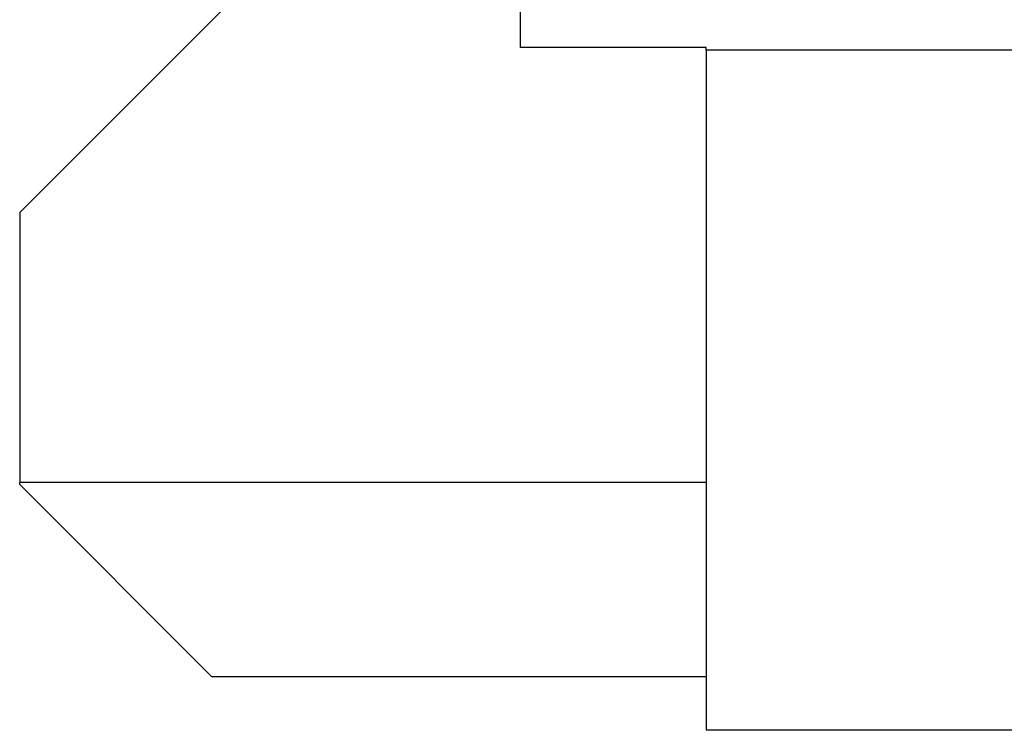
# Model space of a CAD drawing. Header units: inches. Extents: x 0 to 20790, y -12 to 14700.
# Tile 389 of 436: x 13260 to 13830, y 10728 to 11139. Entities that reach past the tile are written whole.
import ezdxf

# ---------------------------------------------------------------- set-up
doc = ezdxf.new("R2010")
doc.units = ezdxf.units.IN
doc.layers.add('1', color=7, linetype='Continuous', true_color=0xffffff)

msp = doc.modelspace()

# ---------------------------------------------------------------- linework, layer by layer
at = {"layer": '1', "color": 2, "linetype": 'Continuous', "lineweight": 25}
for p, q in [((13457.945, 11225.964), (13259.646, 11027.664)), ((13549.597, 11123.064), (13549.597, 11225.964)), ((13657.097, 11123.064), (13549.597, 11123.064)), ((13657.097, 11121.464), (13657.097, 11123.064)), ((13875.636, 11121.464), (13657.097, 11121.464)), ((13657.097, 11121.464), (13657.097, 10727.964)), ((13259.646, 11027.664), (13259.646, 10871.324)), ((13657.097, 10871.324), (13259.646, 10871.324)), ((13259.646, 10870.263), (13259.646, 10871.324)), ((13259.646, 10870.263), (13370.945, 10758.964)), ((13657.097, 10758.964), (13370.945, 10758.964)), ((13920.314, 10727.964), (13657.097, 10727.964))]:
    msp.add_line(p, q, dxfattribs=at)

doc.saveas('drawing.dxf')
